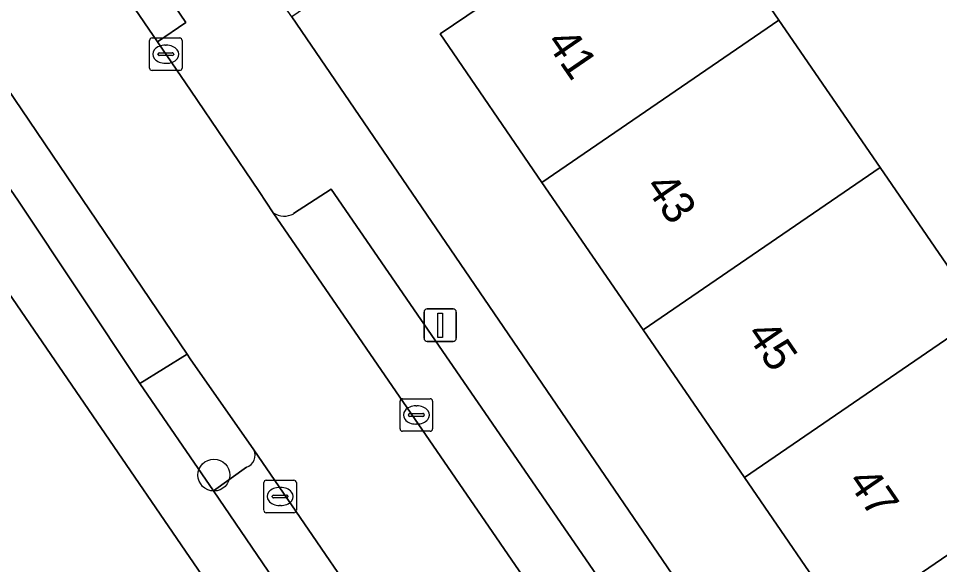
# Model space of a CAD drawing. Extents: x 157445 to 158888, y 383061 to 384688.
# Drawn here: x 158131.78 to 158160.1, y 383719.45 to 383736.26 of the extents above; entities that cross this region are included whole.
import ezdxf

# ---------------------------------------------------------------- set-up
doc = ezdxf.new("R2010")
doc.units = 0
for name, color, linetype in [('IMGEO_Boom', 7, 'Continuous'), ('IMGEO_Erf', 7, 'Continuous'), ('IMGEO_Groenvoorziening', 7, 'Continuous'), ('IMGEO_Kolk', 7, 'Continuous'), ('IMGEO_Lichtmast', 7, 'Continuous'), ('IMGEO_Pand', 7, 'Continuous'), ('IMGEO_Pand_nummerreeks', 7, 'Continuous'), ('IMGEO_Parkeervlak_open', 7, 'Continuous'), ('IMGEO_Rijbaan_lokaal_open', 7, 'Continuous'), ('IMGEO_Voetpad_open', 7, 'Continuous')]:
    doc.layers.add(name, color=color, linetype=linetype)

msp = doc.modelspace()

# ---------------------------------------------------------------- linework, layer by layer
at = {"layer": 'IMGEO_Boom'}
msp.add_circle((158137.79, 383722.2), 0.489, dxfattribs=at)
at = {"layer": 'IMGEO_Erf'}
for points in [[(158159.53, 383686.796), (158115.18, 383751.638), (158112.77, 383755.176), (158090.879, 383738.62), (158093.921, 383734.147), (158096.165, 383735.673), (158096.385, 383735.35), (158098.374, 383736.702), (158100.032, 383734.264), (158098.043, 383732.911), (158098.351, 383732.459), (158096.107, 383730.933), (158097.407, 383728.69), (158099.743, 383730.355), (158102.769, 383726.11), (158104.696, 383723.407), (158102.361, 383721.742), (158103.53, 383719.802), (158105.866, 383721.467), (158108.891, 383717.223)], [(158174.823, 383729.666), (158172.674, 383732.789), (158175.207, 383734.532), (158173.142, 383737.56), (158170.609, 383735.817), (158168.593, 383738.747), (158166.445, 383741.869), (158168.978, 383743.612), (158166.832, 383746.303), (158164.686, 383744.832), (158162.59, 383747.892), (158164.736, 383749.362), (158163.021, 383751.865), (158157.421, 383748.033), (158152.1, 383744.39), (158151.309, 383743.861), (158153.074, 383741.289), (158152.122, 383740.636), (158155.162, 383736.206), (158158.274, 383731.67), (158161.393, 383727.123), (158164.503, 383722.59), (158167.678, 383717.963)]]:
    msp.add_lwpolyline(points, dxfattribs=at)
msp.add_lwpolyline([(158150.986, 383726.672), (158147.876, 383731.209), (158144.744, 383735.777), (158148.025, 383738.008), (158146.314, 383740.523), (158140.184, 383736.308), (158160.467, 383706.551), (158163.408, 383708.555), (158160.385, 383712.964), (158157.213, 383717.591), (158154.104, 383722.125)], close=True, dxfattribs=at)
at = {"layer": 'IMGEO_Groenvoorziening'}
msp.add_lwpolyline([(158139.014, 383722.977), (158137.06, 383725.779), (158136.966, 383725.919), (158135.513, 383725.021), (158137.78, 383721.718), (158138.793, 383722.447)], dxfattribs=at)
msp.add_arc((158138.689, 383722.801), 0.369, 286.2975, 28.4321, dxfattribs=at)
at = {"layer": 'IMGEO_Kolk'}
for p, q in [((158135.813, 383734.728), (158135.813, 383735.58)), ((158135.888, 383735.654), (158136.74, 383735.654)), ((158136.814, 383735.58), (158136.814, 383734.728)), ((158136.301, 383735.434), (158136.326, 383735.434)), ((158136.072, 383735.148), (158136.072, 383735.16)), ((158136.51, 383735.111), (158136.112, 383735.111)), ((158136.115, 383735.197), (158136.513, 383735.197)), ((158136.556, 383735.16), (158136.556, 383735.148)), ((158136.324, 383734.874), (158136.299, 383734.874)), ((158136.74, 383734.654), (158135.888, 383734.654)), ((158143.59, 383724.551), (158144.442, 383724.551)), ((158143.515, 383723.625), (158143.515, 383724.477)), ((158144.003, 383724.331), (158144.028, 383724.331)), ((158144.516, 383724.477), (158144.516, 383723.625)), ((158143.774, 383724.045), (158143.774, 383724.057)), ((158144.212, 383724.008), (158143.814, 383724.008)), ((158143.817, 383724.094), (158144.215, 383724.094)), ((158144.258, 383724.057), (158144.258, 383724.045)), ((158144.026, 383723.771), (158144.001, 383723.771)), ((158144.442, 383723.551), (158143.59, 383723.551)), ((158139.325, 383721.116), (158139.325, 383721.968)), ((158139.4, 383722.042), (158140.252, 383722.042)), ((158140.326, 383721.968), (158140.326, 383721.116)), ((158139.813, 383721.822), (158139.838, 383721.822)), ((158139.584, 383721.536), (158139.584, 383721.548)), ((158140.022, 383721.499), (158139.624, 383721.499)), ((158139.627, 383721.585), (158140.025, 383721.585)), ((158140.068, 383721.548), (158140.068, 383721.536)), ((158139.836, 383721.262), (158139.811, 383721.262)), ((158140.252, 383721.042), (158139.4, 383721.042))]:
    msp.add_line(p, q, dxfattribs=at)
for points in [[(158135.813, 383734.728), (158135.813, 383735.58)], [(158135.888, 383735.654), (158136.74, 383735.654)], [(158136.814, 383735.58), (158136.814, 383734.728)], [(158136.74, 383734.654), (158135.888, 383734.654)], [(158143.59, 383724.551), (158144.442, 383724.551)], [(158143.515, 383723.625), (158143.515, 383724.477)], [(158144.516, 383724.477), (158144.516, 383723.625)], [(158144.442, 383723.551), (158143.59, 383723.551)], [(158139.325, 383721.116), (158139.325, 383721.968)], [(158139.4, 383722.042), (158140.252, 383722.042)], [(158140.326, 383721.968), (158140.326, 383721.116)], [(158140.252, 383721.042), (158139.4, 383721.042)]]:
    msp.add_lwpolyline(points, dxfattribs=at)
for centre, radius, start, end in [((158135.89, 383735.578), 0.0765, 91.552, 178.448), ((158135.89, 383735.578), 0.0765, 91.552, 178.448), ((158136.738, 383735.578), 0.0765, 1.552, 88.448), ((158136.738, 383735.578), 0.0765, 1.552, 88.448), ((158136.112, 383735.157), 0.0403, 85.8775, 175.7526), ((158136.109, 383735.147), 0.0366, 178.938, 274.7102), ((158136.513, 383735.154), 0.043, 264.8664, 352.4533), ((158136.517, 383735.159), 0.0386, 1.7309, 96.639), ((158135.89, 383734.73), 0.0765, 181.552, 268.448), ((158135.89, 383734.73), 0.0765, 181.552, 268.448), ((158136.738, 383734.73), 0.0765, 271.552, 358.448), ((158136.738, 383734.73), 0.0765, 271.552, 358.448), ((158143.592, 383724.475), 0.0765, 91.552, 178.448), ((158143.592, 383724.475), 0.0765, 91.552, 178.448), ((158144.44, 383724.475), 0.0765, 1.552, 88.448), ((158144.44, 383724.475), 0.0765, 1.552, 88.448), ((158143.814, 383724.054), 0.0403, 85.8775, 175.7526), ((158143.811, 383724.044), 0.0366, 178.938, 274.7102), ((158144.215, 383724.051), 0.043, 264.8664, 352.4533), ((158144.219, 383724.056), 0.0386, 1.7309, 96.639), ((158143.592, 383723.627), 0.0765, 181.552, 268.448), ((158143.592, 383723.627), 0.0765, 181.552, 268.448), ((158144.44, 383723.627), 0.0765, 271.552, 358.448), ((158144.44, 383723.627), 0.0765, 271.552, 358.448), ((158139.402, 383721.966), 0.0765, 91.552, 178.448), ((158139.402, 383721.966), 0.0765, 91.552, 178.448), ((158140.25, 383721.966), 0.0765, 1.552, 88.448), ((158140.25, 383721.966), 0.0765, 1.552, 88.448), ((158139.624, 383721.545), 0.0403, 85.8775, 175.7526), ((158139.621, 383721.535), 0.0366, 178.938, 274.7102), ((158140.025, 383721.542), 0.043, 264.8664, 352.4533), ((158140.029, 383721.547), 0.0386, 1.7309, 96.639), ((158139.402, 383721.118), 0.0765, 181.552, 268.448), ((158139.402, 383721.118), 0.0765, 181.552, 268.448), ((158140.25, 383721.118), 0.0765, 271.552, 358.448), ((158140.25, 383721.118), 0.0765, 271.552, 358.448)]:
    msp.add_arc(centre, radius, start, end, dxfattribs=at)
for centre, major_axis, ratio, start_param, end_param in [((158136.3, 383735.154), (-0.387, 0.002), 0.722429, 4.712389, 7.853982), ((158136.325, 383735.154), (-0.39, 0.002), 0.717154, 1.570796, 4.712389), ((158144.002, 383724.051), (-0.387, 0.002), 0.722429, 4.712389, 7.853982), ((158144.027, 383724.051), (-0.39, 0.002), 0.717154, 1.570796, 4.712389), ((158139.812, 383721.542), (-0.387, 0.002), 0.722429, 4.712389, 7.853982), ((158139.837, 383721.542), (-0.39, 0.002), 0.717154, 1.570796, 4.712389)]:
    msp.add_ellipse(centre, major_axis=major_axis, ratio=ratio, start_param=start_param, end_param=end_param, dxfattribs=at)
at = {"layer": 'IMGEO_Lichtmast'}
for p, q in [((158144.352, 383727.314), (158145.142, 383727.314)), ((158145.142, 383727.314), (158144.352, 383727.314)), ((158144.252, 383726.414), (158144.252, 383727.214)), ((158144.252, 383727.214), (158144.252, 383726.414)), ((158145.242, 383727.214), (158145.242, 383726.414)), ((158145.242, 383726.414), (158145.242, 383727.214)), ((158145.142, 383726.314), (158144.352, 383726.314)), ((158144.352, 383726.314), (158145.142, 383726.314))]:
    msp.add_line(p, q, dxfattribs=at)
msp.add_lwpolyline([(158144.672, 383727.189), (158144.822, 383727.189), (158144.822, 383726.439), (158144.672, 383726.439), (158144.672, 383727.189)], dxfattribs=at)
for centre, start, end in [((158144.352, 383727.214), 90, 180), ((158144.352, 383727.214), 90, 180), ((158145.142, 383727.214), 0, 90), ((158145.142, 383727.214), 360, 90), ((158144.352, 383726.414), 180, 270), ((158144.352, 383726.414), 180, 270), ((158145.142, 383726.414), 270, 0), ((158145.142, 383726.414), 270, 0)]:
    msp.add_arc(centre, 0.1, start, end, dxfattribs=at)
at = {"layer": 'IMGEO_Pand'}
for points in [[(158152.122, 383740.636), (158153.074, 383741.289), (158151.309, 383743.861), (158146.314, 383740.523), (158148.025, 383738.008), (158144.744, 383735.777), (158147.876, 383731.209), (158155.162, 383736.206)], [(158150.986, 383726.672), (158158.274, 383731.67), (158155.162, 383736.206), (158147.876, 383731.209)], [(158150.986, 383726.672), (158154.104, 383722.125), (158161.393, 383727.123), (158158.274, 383731.67)], [(158164.503, 383722.59), (158161.393, 383727.123), (158154.104, 383722.125), (158157.213, 383717.591)], [(158160.385, 383712.964), (158167.678, 383717.963), (158164.503, 383722.59), (158157.213, 383717.591)]]:
    msp.add_lwpolyline(points, close=True, dxfattribs=at)
at = {"layer": 'IMGEO_Parkeervlak_open'}
for points in [[(158121.433, 383747.956), (158120.407, 383747.209), (158131.783, 383730.632), (158135.513, 383725.021), (158136.966, 383725.919), (158124.947, 383743.707), (158122.202, 383747.68), (158121.597, 383748.519)], [(158156.546, 383706.454), (158157.714, 383707.264), (158141.391, 383730.996), (158140.243, 383730.247)], [(158139.617, 383730.272), (158156.428, 383705.77)], [(158143.805, 383715.982), (158139.014, 383722.977)], [(158138.793, 383722.447), (158137.78, 383721.718), (158142.146, 383715.294), (158143.26, 383715.975)]]:
    msp.add_lwpolyline(points, dxfattribs=at)
for centre, radius, start, end in [((158139.951, 383730.782), 0.61, 236.8085, 298.6176), ((158138.689, 383722.801), 0.369, 286.2975, 28.4321)]:
    msp.add_arc(centre, radius, start, end, dxfattribs=at)
at = {"layer": 'IMGEO_Rijbaan_lokaal_open'}
msp.add_lwpolyline([(158124.947, 383743.707), (158136.966, 383725.919), (158137.06, 383725.779), (158139.014, 383722.977), (158143.805, 383715.982), (158145.717, 383713.22), (158149.667, 383707.427), (158151.552, 383704.597), (158152.591, 383703.163), (158156.428, 383705.77), (158139.617, 383730.272), (158139.182, 383730.933), (158137.076, 383734.051), (158136.056, 383735.537), (158132.093, 383741.351), (158130.874, 383743.091), (158128.732, 383746.298)], close=True, dxfattribs=at)
at = {"layer": 'IMGEO_Voetpad_open'}
for points in [[(158179.736, 383678.736), (158176.861, 383682.64), (158173.87, 383686.963), (158169.122, 383693.946), (158167.439, 383696.302), (158162.788, 383703.146), (158161.262, 383705.385), (158160.467, 383706.551), (158140.184, 383736.308), (158137.923, 383739.524), (158136.012, 383742.288), (158133.967, 383745.394), (158100.07, 383794.919), (158099.197, 383796.194), (158087.818, 383812.82), (158068.445, 383841.037), (158067.539, 383842.357), (158067.092, 383843.008), (158064.14, 383847.309)], [(158113.107, 383757.926), (158112.77, 383755.176), (158115.18, 383751.638), (158159.53, 383686.796), (158160.987, 383684.589), (158173.059, 383666.844), (158174.553, 383667.839), (158172.22, 383671.17), (158172.332, 383671.279), (158162.294, 383685.985)], [(158162.294, 383685.985), (158160.016, 383689.325), (158156.132, 383694.902), (158153.895, 383698.243), (158150.322, 383703.384), (158148.06, 383706.728), (158144.498, 383711.966), (158142.146, 383715.294), (158137.78, 383721.718), (158135.513, 383725.021), (158131.783, 383730.632), (158120.407, 383747.209), (158118.269, 383750.237), (158119.753, 383751.253), (158118.03, 383753.787), (158116.774, 383755.649)], [(158128.157, 383747.162), (158128.732, 383746.298), (158130.874, 383743.091), (158132.093, 383741.351), (158132.961, 383741.981), (158136.927, 383736.134), (158136.056, 383735.537), (158137.076, 383734.051), (158139.182, 383730.933), (158139.617, 383730.272)], [(158140.243, 383730.247), (158141.391, 383730.996), (158157.714, 383707.264), (158156.546, 383706.454)]]:
    msp.add_lwpolyline(points, dxfattribs=at)
msp.add_lwpolyline([(158132.093, 383741.351), (158136.056, 383735.537), (158136.927, 383736.134), (158132.961, 383741.981)], close=True, dxfattribs=at)
msp.add_arc((158139.951, 383730.782), 0.61, 236.8085, 298.6176, dxfattribs=at)

# ---------------------------------------------------------------- texts
at = {"layer": 'IMGEO_Pand_nummerreeks'}
for s, rotation, p in [('41', 304.4346, (158147.974, 383735.522)), ('43', 304.4354, (158151.021, 383731.078)), ('45', 304.4354, (158154.131, 383726.541)), ('47', 304.4354, (158157.242, 383722.004))]:
    msp.add_text(s, height=1, rotation=rotation, dxfattribs=at).set_placement(p)

doc.saveas('drawing.dxf')
